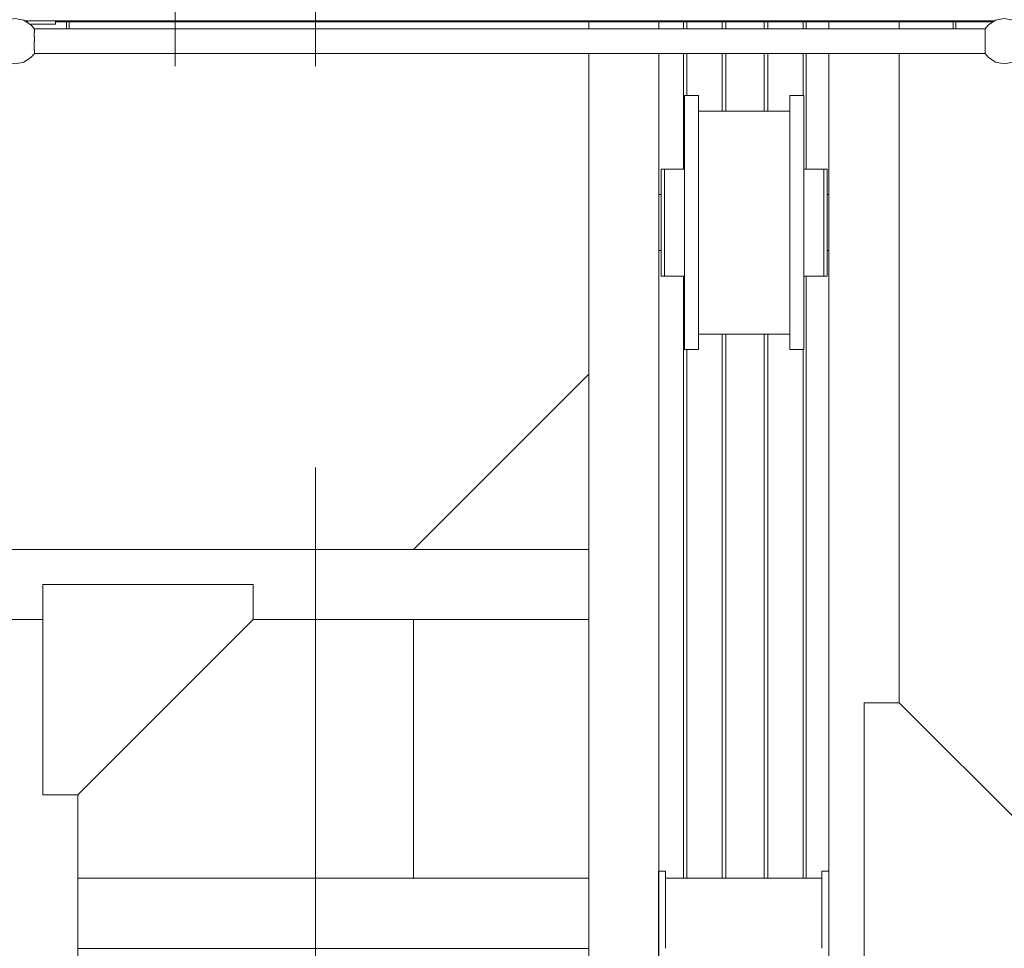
# Model space of a CAD drawing. Header units: millimetres. Extents: x 53746 to 116821, y -810352 to -765802.
# Tile 303 of 347: x 92805 to 94209, y -774552 to -773228. Entities that reach past the tile are written whole.
import ezdxf

# ---------------------------------------------------------------- set-up
doc = ezdxf.new("R2010")
doc.units = ezdxf.units.MM
doc.header["$MEASUREMENT"] = 0
doc.linetypes.add('DGN Style 3', pattern=[2002.806, 1430.575714, -572.230286])
for name, color, linetype, lineweight in [('Main Cradle Rails', 7, 'Continuous', 0), ('Side Cradle Hydraulic Arm Support', 7, 'Continuous', 0), ('Side Cradle Stbd', 7, 'Continuous', 0), ('Side Cradle Tower Platform', 7, 'Continuous', 0), ('Side Slip Rails', 7, 'Continuous', 0)]:
    doc.layers.add(name, color=color, linetype=linetype, lineweight=lineweight)

# ---------------------------------------------------------------- blocks, each defined once
blk = doc.blocks.new('*U82')
at = {"layer": 'Side Cradle Hydraulic Arm Support', "color": 7, "linetype": 'Continuous', "lineweight": 0}
for p, q in [((-275, 216.7), (-275, -809.4)), ((-275, -690.5), (-275, -690.5)), ((-525, -1059.4), (-1003.6, -1059.4)), ((225, -1059.4), (-225, -1059.4)), ((1003.7, -1159.4), (-1003.6, -1159.4))]:
    blk.add_line(p, q, dxfattribs=at)
at = {"layer": 'Side Cradle Hydraulic Arm Support', "color": 7, "linetype": 'Continuous', "lineweight": 0, "flags": 128}
blk.add_lwpolyline([(-525, -1109.4), (-225, -1109.4), (-225, -809.4), (-275, -809.4), (-525, -1059.4), (-525, -1109.4)], dxfattribs=at)
at = {"layer": 'Side Cradle Stbd', "color": 7, "linetype": 'Continuous', "lineweight": 0}
for p, q in [((-1003.6, -590.5), (-275, -590.5)), ((-275, -690.5), (-1003.6, -690.5)), ((-753.6, -1059.4), (-753.6, -690.5)), ((-1003.6, -1409.4), (-753.6, -1159.4))]:
    blk.add_line(p, q, dxfattribs=at)
blk = doc.blocks.new('*U57')
at = {"color": 7, "linetype": 'DGN Style 3', "lineweight": 13}
for p, q in [((7743.4, 16213.2), (7743.4, 14647.6)), ((7943.4, 16213.2), (7943.4, -4026.1))]:
    blk.add_line(p, q, dxfattribs=at)
at = {"layer": 'Side Cradle Stbd', "color": 7, "linetype": 'Continuous', "lineweight": 0}
for p, q in [((8333.2, 14845.8), (8333.2, 14835.8)), ((8433.2, 14845.8), (8433.2, 14835.8)), ((8675.7, 14835.8), (8675.7, 14845.8)), ((8775.7, 14835.8), (8775.7, 14845.8)), ((8333.2, 14800.8), (8333.2, 13274.5)), ((8433.2, 14800.8), (8433.2, 13589)), ((8675.7, 13634.5), (8675.7, 14800.8)), ((8775.7, 13874.7), (8775.7, 14800.8)), ((8489.7, 14740.7), (8489.7, 14726.9)), ((8639.7, 14740.7), (8639.7, 14726.9)), ((8489.7, 14718.5), (8619.7, 14718.5)), ((8436.2, 14629.9), (8436.2, 14635.7)), ((8639.7, 14629.9), (8639.7, 14635.7)), ((8668.2, 14629.9), (8668.2, 14635.7)), ((8436.2, 14613.3), (8436.2, 14629.9)), ((8469.7, 14628.8), (8469.7, 14559.5)), ((8619.7, 14628.8), (8619.7, 14559.5)), ((8668.2, 14613.3), (8668.2, 14629.9)), ((8433.2, 14599.5), (8436.2, 14599.5)), ((8673.2, 14596.4), (8673.2, 14599.5)), ((8673.2, 14599.5), (8675.7, 14599.5)), ((8673.2, 14594.9), (8673.2, 14596.4)), ((8673.2, 14588.6), (8673.2, 14594.9)), ((8673.2, 14588), (8673.2, 14588.6)), ((8673.2, 14587.8), (8673.2, 14588)), ((8673.2, 14587.7), (8673.2, 14587.8)), ((8668.2, 14530.3), (8668.2, 14559.5)), ((8673.2, 14542.8), (8673.2, 14544.2)), ((8673.2, 14530.9), (8673.2, 14531.2)), ((8673.2, 14530.9), (8673.2, 14530.9)), ((8673.2, 14530.3), (8673.2, 14530.9)), ((8673.2, 14530.1), (8673.2, 14530.3)), ((8673.2, 14522), (8673.2, 14522.5)), ((8436.2, 14519.5), (8433.2, 14519.5)), ((8675.7, 14519.5), (8673.2, 14519.5)), ((8619.7, 14400.5), (8489.7, 14400.5)), ((8725.7, 13874.7), (8775.7, 13874.7)), ((8725.7, 13589), (8725.7, 13874.7)), ((8775.7, 13874.7), (9025.7, 13624.7)), ((8432.7, 13634.5), (8432.7, 13589)), ((8442.7, 13634.5), (8432.7, 13634.5)), ((8442.7, 13624.5), (8442.7, 13634.5)), ((8442.7, 13624.5), (8665.7, 13624.5)), ((8442.7, 13624.5), (8442.7, 13589)), ((8665.7, 13634.5), (8665.7, 13624.5)), ((8675.7, 13634.5), (8665.7, 13634.5)), ((8665.7, 13589), (8665.7, 13624.5)), ((8675.7, 13589), (8675.7, 13634.5)), ((8432.7, 13589), (8432.7, 13584.5)), ((8433.2, 13589), (8433.2, 12074.5)), ((8442.7, 13589), (8442.7, 13524.5)), ((8665.7, 13524.5), (8665.7, 13589)), ((8675.7, 13584.5), (8675.7, 13589)), ((8725.7, 13274.7), (8725.7, 13589))]:
    blk.add_line(p, q, dxfattribs=at)
at = {"layer": 'Side Cradle Stbd', "color": 7, "linetype": 'Continuous', "lineweight": 0, "flags": 128}
for points in [[(8469.7, 14740.7), (8469.7, 14740.7), (8489.7, 14740.7)], [(8469.7, 14740.7), (8469.7, 14726.9), (8469.7, 14687.6), (8469.7, 14628.8)], [(8619.7, 14740.7), (8619.7, 14740.7), (8639.7, 14740.7)], [(8619.7, 14740.7), (8619.7, 14726.9), (8619.7, 14687.6), (8619.7, 14628.8)], [(8489.7, 14726.9), (8489.7, 14687.6), (8489.7, 14628.8), (8489.7, 14559.5), (8489.7, 14490.1), (8489.7, 14431.3), (8489.7, 14392.1), (8489.7, 14378.3), (8469.7, 14378.3), (8469.7, 14378.3)], [(8639.7, 14726.9), (8639.7, 14687.6), (8639.7, 14628.8), (8639.7, 14559.5), (8639.7, 14490.1), (8639.7, 14431.3), (8639.7, 14392.1), (8639.7, 14378.3), (8619.7, 14378.3), (8619.7, 14378.3)], [(8441.2, 14559.5), (8441.2, 14559.5), (8441.2, 14588.6), (8441.2, 14613.3), (8441.2, 14629.9), (8441.2, 14635.7), (8436.2, 14635.7)], [(8469.7, 14635.7), (8441.2, 14635.7), (8441.2, 14635.7)], [(8668.2, 14635.7), (8668.2, 14635.7), (8639.7, 14635.7)], [(8668.2, 14483.3), (8668.2, 14483.3), (8673.2, 14483.3), (8673.2, 14489.1), (8673.2, 14505.6), (8673.2, 14530.3), (8673.2, 14559.5), (8673.2, 14588.6), (8673.2, 14613.3), (8673.2, 14629.9), (8673.2, 14635.7), (8668.2, 14635.7)], [(8436.2, 14483.3), (8436.2, 14489.1), (8436.2, 14505.6), (8436.2, 14530.3), (8436.2, 14559.5), (8436.2, 14588.6), (8436.2, 14613.3)], [(8668.2, 14530.3), (8668.2, 14530.3), (8668.2, 14559.5), (8668.2, 14588.6), (8668.2, 14613.3)], [(8441.2, 14505.6), (8441.2, 14530.3), (8441.2, 14559.5), (8441.2, 14588.6), (8441.2, 14588.6)], [(8469.7, 14559.5), (8469.7, 14490.1), (8469.7, 14431.3), (8469.7, 14392.1), (8469.7, 14378.3)], [(8619.7, 14559.5), (8619.7, 14490.1), (8619.7, 14431.3), (8619.7, 14392.1), (8619.7, 14378.3)], [(8673.2, 14531.2), (8673.2, 14531.2), (8673.2, 14542.8)], [(8639.7, 14483.3), (8668.2, 14483.3), (8668.2, 14489.1), (8668.2, 14505.6), (8668.2, 14530.3), (8668.2, 14530.3)], [(8639.7, 14530.3), (8639.7, 14530.3), (8639.7, 14527.2), (8639.7, 14505.6), (8639.7, 14505.6)], [(8673.2, 14522.5), (8673.2, 14522.5), (8673.2, 14522.5), (8673.2, 14530.1)], [(8673.2, 14519.5), (8673.2, 14519.5), (8673.2, 14522)], [(8441.2, 14483.3), (8441.2, 14489.1), (8441.2, 14505.6), (8441.2, 14505.6)], [(8639.7, 14505.6), (8639.7, 14505.6), (8639.7, 14503.5), (8639.7, 14490.1)], [(8436.2, 14483.3), (8436.2, 14483.3), (8441.2, 14483.3), (8441.2, 14483.3)], [(8441.2, 14483.3), (8441.2, 14483.3), (8469.7, 14483.3)], [(8639.7, 14490.1), (8639.7, 14489.1), (8639.7, 14489.1), (8639.7, 14488.3), (8639.7, 14483.3), (8639.7, 14483.3), (8639.7, 14483.3)], [(8432.7, 13414.5), (8432.7, 13434), (8432.7, 13524.5), (8432.7, 13584.5)], [(8675.7, 13584.5), (8675.7, 13524.5), (8675.7, 13434), (8675.7, 13414.5)]]:
    blk.add_lwpolyline(points, dxfattribs=at)
at = {"layer": 'Side Cradle Tower Platform', "color": 7, "linetype": 'Continuous', "lineweight": 0}
for p, q in [((8911.8, 14847.3), (7529, 14847.3)), ((7532.5, 14845.8), (7531.3, 14845.8)), ((7532.5, 14847.3), (7532.5, 14844.9)), ((7572.5, 14842.3), (7572.5, 14847.3)), ((8909.5, 14845.8), (7572.5, 14845.8)), ((7588, 14845.8), (7588, 14835.8)), ((7592, 14845.8), (7592, 14835.8)), ((8852.8, 14845.8), (8852.8, 14835.8)), ((8856.8, 14835.8), (8856.8, 14845.8)), ((7572.5, 14842.3), (7537.5, 14842.3)), ((7537.5, 14842.3), (7537.5, 14841.6)), ((7542.4, 14835.8), (8898.5, 14835.8)), ((7542.3, 14807.4), (7542.3, 14811.6)), ((7542.4, 14800.8), (7542.4, 14801.1)), ((8898.5, 14800.8), (7542.4, 14800.8)), ((8898.5, 14800.8), (8898.5, 14800.8))]:
    blk.add_line(p, q, dxfattribs=at)
at = {"layer": 'Side Cradle Tower Platform', "color": 7, "linetype": 'Continuous', "lineweight": 0, "flags": 128}
for points in [[(7487.7, 14835.8), (7492.1, 14841.2), (7502.6, 14848.3), (7515, 14850.8), (7527.5, 14848.3), (7538, 14841.2), (7542.4, 14835.8)], [(8898.5, 14835.8), (8902.8, 14841.2), (8913.3, 14848.3), (8925.8, 14850.8), (8938.2, 14848.3), (8948.7, 14841.2), (8953.1, 14835.8)], [(7542.4, 14835.8), (7542.4, 14835.8), (7542.3, 14835.6), (7542.3, 14834.8), (7542.3, 14834.4), (7542.4, 14834.3), (7542.4, 14831.6), (7542.4, 14830.8), (7542.2, 14830.6), (7542.2, 14830.5), (7542.3, 14829.9), (7542.3, 14829.6), (7542.3, 14829.6)], [(7542.3, 14829.6), (7542.3, 14826.4), (7542.3, 14825), (7542.3, 14824.9), (7542.4, 14824.3)], [(8898.5, 14835.8), (8898.5, 14835.8), (8898.5, 14834.6), (8898.5, 14834.5), (8898.5, 14834.4), (8898.5, 14834.3), (8898.5, 14830.8), (8898.5, 14830.8), (8898.6, 14830.6)], [(8898.6, 14830.6), (8898.6, 14830.5), (8898.5, 14829.9), (8898.5, 14829.6), (8898.5, 14829.6), (8898.5, 14825.1), (8898.5, 14825), (8898.5, 14824.9), (8898.5, 14818.8), (8898.5, 14818.5)], [(7542.4, 14824.3), (7542.4, 14820), (7542.4, 14818.3), (7542.3, 14817.7), (7542.3, 14813.3), (7542.3, 14811.6), (7542.3, 14811.6)], [(8898.5, 14818.5), (8898.5, 14818.3), (8898.5, 14812.2), (8898.5, 14811.8), (8898.5, 14811.6), (8898.5, 14811.6)], [(7542.2, 14805.9), (7542.2, 14806), (7542.3, 14806.6), (7542.3, 14806.9), (7542.3, 14806.9), (7542.3, 14807.4)], [(7542.4, 14803.1), (7542.4, 14805.7), (7542.2, 14805.9)], [(7542.3, 14802.1), (7542.4, 14802.2), (7542.4, 14803.1)], [(7542.4, 14801.1), (7542.4, 14802), (7542.3, 14802.1)], [(8898.5, 14811.6), (8898.5, 14806.9), (8898.5, 14806.9), (8898.5, 14806.6), (8898.6, 14806.1)], [(8898.6, 14805.9), (8898.5, 14805.7), (8898.5, 14802.2)], [(8898.5, 14802.2), (8898.5, 14802.2), (8898.5, 14802.1)], [(8898.5, 14802.1), (8898.5, 14800.9), (8898.5, 14800.8)], [(8898.6, 14806.1), (8898.6, 14806), (8898.6, 14805.9)], [(7487.7, 14800.8), (7492.1, 14795.3), (7502.6, 14788.2), (7515, 14785.8), (7527.5, 14788.2), (7538, 14795.3), (7542.4, 14800.8)], [(8898.5, 14800.8), (8902.8, 14795.3), (8913.3, 14788.2), (8925.8, 14785.8), (8938.2, 14788.2), (8948.7, 14795.3), (8953.1, 14800.8)]]:
    blk.add_lwpolyline(points, dxfattribs=at)
at = {"layer": 'Side Slip Rails', "color": 7, "linetype": 'Continuous', "lineweight": 0}
for p, q in [((8468.4, 14845.8), (8468.4, 14835.8)), ((8473, 14845.8), (8473, 14835.8)), ((8523.4, 14845.8), (8523.4, 14835.8)), ((8528.4, 14845.8), (8528.4, 14835.8)), ((8583.4, 14845.8), (8583.4, 14835.8)), ((8588.4, 14845.8), (8588.4, 14835.8)), ((8638.7, 14845.8), (8638.7, 14835.8)), ((8643.4, 14845.8), (8643.4, 14835.8)), ((8468.4, 14800.8), (8468.4, 14635.7)), ((8473, 14800.8), (8473, 14740.7)), ((8523.4, 14800.8), (8523.4, 14718.5)), ((8528.4, 14800.8), (8528.4, 14718.5)), ((8583.4, 14800.8), (8583.4, 14718.5)), ((8588.4, 14800.8), (8588.4, 14718.5)), ((8638.7, 14800.8), (8638.7, 14740.7)), ((8643.4, 14800.8), (8643.4, 14635.7)), ((8468.4, 14483.3), (8468.4, 13624.5)), ((8643.4, 14483.3), (8643.4, 13624.5)), ((8523.4, 14400.5), (8523.4, 13624.5)), ((8528.4, 14400.5), (8528.4, 13624.5)), ((8583.4, 14400.5), (8583.4, 13624.5)), ((8588.4, 14400.5), (8588.4, 13624.5)), ((8473, 14378.3), (8473, 13624.5)), ((8638.7, 14378.3), (8638.7, 13624.5))]:
    blk.add_line(p, q, dxfattribs=at)
at = {"layer": 'Side Cradle Stbd', "color": 7, "linetype": 'Continuous', "lineweight": 0, "rotation": 180}
blk.add_blockref('*U82', (7329.6, 12933.9), dxfattribs=at)

msp = doc.modelspace()

# ---------------------------------------------------------------- block references
at = {"layer": 'Main Cradle Rails', "color": 7, "linetype": 'Continuous', "lineweight": 0}
msp.add_blockref('*U57', (85283.05, -788076.95), dxfattribs=at)

doc.saveas('drawing.dxf')
